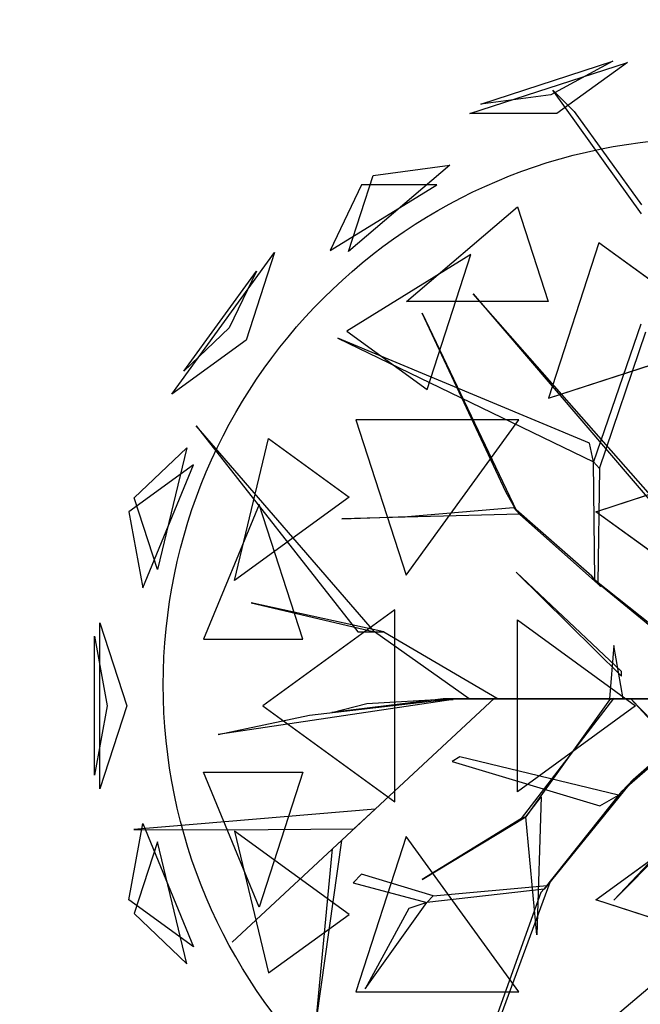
# Model space of a CAD drawing. Extents: x 22936 to 50368, y -4877 to 31080.
# Tile 511 of 601: x 49321 to 49534, y 3772 to 4110. Entities that reach past the tile are written whole.
import ezdxf

# ---------------------------------------------------------------- set-up
doc = ezdxf.new("R2010")
doc.units = 0
doc.layers.get('0').update_dxf_attribs({"linetype": 'CONTINUOUS'})
for name, color, linetype in [('00_TRACE_ARBRE', 3, 'CONTINUOUS'), ('00_TRACE_RDC', 241, 'CONTINUOUS'), ('08_AMENAGEMENTS_EXTERIEURS', 253, 'CONTINUOUS'), ('09_VEGETATION', 134, 'CONTINUOUS')]:
    doc.layers.add(name, color=color, linetype=linetype)

# ---------------------------------------------------------------- blocks, each defined once
blk = doc.blocks.new('TREE_GEOMETRIC_ROUND')
at = {"color": 7}
for p, q in [((-673.9, 1568, 4186.4), (-241.2, 1708.6, 4186.4)), ((-643.6, 1593.8, 3733.7), (-280.9, 1711.6, 3733.7)), ((-280.9, 1711.6, 3733.7), (-451.4, 1619.5, 3459.9)), ((-241.2, 1708.6, 4186.4), (-434.7, 1568, 4561.2)), ((-445.6, 1631.9, 3284.6), (-387.1, 1573.3, 3300.2)), ((-202.9, 1293, 3242.7), (-445.6, 1631.9, 3284.6)), ((-451.4, 1619.5, 3459.9), (-643.6, 1593.8, 3733.7)), ((-434.7, 1568, 4561.2), (-673.9, 1568, 4186.4)), ((-387.1, 1573.3, 3300.2), (-202.9, 1318.1, 3300.2)), ((-728.6, 1426.5, 3265.8), (-1007, 1189.4, 3199.5)), ((-939.1, 1398.3, 3565.9), (-728.6, 1426.5, 3265.8)), ((-1007, 1189.4, 3199.5), (-939.1, 1398.3, 3565.9)), ((-1057.1, 1192.3, 4599.3), (-763.9, 1372.5, 4661.7)), ((-970.7, 1372.5, 4337.8), (-1057.1, 1192.3, 4599.3)), ((-763.9, 1372.5, 4661.7), (-970.7, 1372.5, 4337.8)), ((-847.9, 1052.3, 2829.7), (-543.2, 1311.8, 2902.3)), ((-543.2, 1311.8, 2902.3), (-458.8, 1052.3, 2577.8)), ((-319.5, 1213.2, 5178.3), (-458, 787, 5468.4)), ((43.2, 949.8, 5468.4), (-319.5, 1213.2, 5178.3)), ((-1491.6, 798.4, 3736.8), (-1209.6, 1186.5, 3736.8)), ((-1209.6, 1186.5, 3736.8), (-1287.6, 946.6, 3316.1)), ((-670.7, 1181.1, 5031.1), (-1011.6, 971.5, 4958.5)), ((-790.9, 811.1, 5283), (-670.7, 1181.1, 5031.1)), ((-1458.9, 861, 4189.8), (-1259, 1136.1, 4189.8)), ((-1259, 1136.1, 4189.8), (-1333.8, 980.2, 4415.9)), ((-664.3, 1074, 5052.5), (-43.9, 347.3, 3886.1)), ((-664.3, 1074, 5042), (-664.3, 1074, 5052.5)), ((-43.9, 368.2, 3797.1), (-664.3, 1074, 5042)), ((-458.8, 1052.3, 2577.8), (-847.9, 1052.3, 2829.7)), ((-804.6, 1020.4, 3023), (-546, 478.3, 3253.2)), ((-575, 530.8, 3253.2), (-804.6, 1020.4, 3023)), ((-1333.8, 980.2, 4415.9), (-1458.9, 861, 4189.8)), ((-204.6, 990.2, 4205.1), (-334, 613, 3577.5)), ((-1287.6, 946.6, 3316.1), (-1491.6, 798.4, 3736.8)), ((-345.2, 664.2, 3650.7), (-1035.9, 952.1, 3577.5)), ((-1035.9, 952.1, 3577.5), (-334, 613, 3577.5)), ((-1011.6, 971.5, 4958.5), (-790.9, 811.1, 5283)), ((-458, 787, 5468.4), (43.2, 949.8, 5468.4)), ((-317.6, 594, 3608.8), (-191.1, 969.2, 4205.1)), ((-1424.8, 711.3, 4367.3), (-981.2, 146.5, 4126.7)), ((-935.2, 146.5, 4074.4), (-1424.8, 711.3, 4367.3)), ((-538.8, 728.2, 2392.4), (-987, 728.2, 2682.5)), ((-987, 728.2, 2682.5), (-848.5, 302, 2392.4)), ((-848.5, 302, 2392.4), (-538.8, 728.2, 2392.4)), ((-1319.9, 287.5, 5031.1), (-1225.9, 676.5, 4958.5)), ((-1225.9, 676.5, 4958.5), (-1005.2, 516.2, 5283)), ((-1594.7, 513.6, 4337.8), (-1450, 651.5, 4599.3)), ((-1450, 651.5, 4599.3), (-1530.8, 317, 4661.7)), ((-334, 613, 3577.5), (-345.2, 664.2, 3650.7)), ((-327.8, 475.9, 5644.3), (120.7, 621.6, 5644.3)), ((-1431.8, 604.8, 3199.5), (-1609.5, 475.7, 3565.9)), ((-1571.2, 266.8, 3265.8), (-1431.8, 604.8, 3199.5)), ((-330.3, 289.4, 3300.2), (-334, 613, 3577.5)), ((-334, 613, 3577.5), (-317.6, 594, 3608.8)), ((-317.6, 594, 3608.8), (-322, 279.9, 3326.4)), ((-1530.8, 317, 4661.7), (-1594.7, 513.6, 4337.8)), ((-1005.2, 516.2, 5283), (-1319.9, 287.5, 5031.1)), ((-546, 478.3, 3253.2), (-575, 530.8, 3253.2)), ((-1252.3, 495.8, 2829.7), (-1404.9, 125.8, 2902.3)), ((-1132, 125.8, 2577.8), (-1252.3, 495.8, 2829.7)), ((-844.8, 462.9, 3300.2), (-554.3, 487.8, 3300.2)), ((-554.3, 487.8, 3300.2), (-537.8, 468.9, 3242.7)), ((-338.5, 298.9, 3315.9), (-554.3, 487.8, 3300.2)), ((-1609.5, 475.7, 3565.9), (-1571.2, 266.8, 3265.8)), ((-537.8, 468.9, 3242.7), (-1025.3, 456, 3284.6)), ((-1025.3, 456, 3284.6), (-844.8, 462.9, 3300.2)), ((-537.8, 468.9, 3242.7), (-313.8, 270.5, 3242.7)), ((-3.3, 240.2, 5736.5), (-327.8, 475.9, 5644.3)), ((-546.1, 309.6, 5523.2), (-257.3, 25.1, 4895.5)), ((-257.3, 37.7, 5010.6), (-546.1, 309.6, 5523.2)), ((-313.8, 270.5, 3242.7), (-338.5, 298.9, 3315.9)), ((-322, 279.9, 3326.4), (-330.3, 289.4, 3300.2)), ((-330.3, 289.4, 3300.2), (15, 12.8, 2772)), ((45.1, -22, 2829.5), (-322, 279.9, 3326.4)), ((-910.1, 146.5, 4105.7), (-1274.1, 226, 4806.6)), ((-1274.1, 226, 4806.6), (-935.2, 146.5, 4074.4)), ((-879.4, 207, 5468.4), (-1242, -56.5, 5178.3)), ((-879.4, -319.9, 5468.4), (-879.4, 207, 5468.4)), ((-1688.9, -284, 4186.4), (-1688.9, 171, 4186.4)), ((-1688.9, 171, 4186.4), (-1615, -56.5, 4561.2)), ((-543.3, -292.3, 5644.3), (-543.3, 179.3, 5644.3)), ((-543.3, 179.3, 5644.3), (-218.8, -56.5, 5736.5)), ((-981.2, 146.5, 4126.7), (-935.2, 146.5, 4074.4)), ((-935.2, 146.5, 4074.4), (-910.1, 146.5, 4105.7)), ((-675.8, -37.7, 3415.3), (-935.2, 146.5, 4074.4)), ((-910.1, 146.5, 4105.7), (-596.3, -37.7, 3415.3)), ((-1704, 134.2, 3733.7), (-1669.1, -56.5, 3459.9)), ((-1704, -247.1, 3733.7), (-1704, 134.2, 3733.7)), ((-1404.9, 125.8, 2902.3), (-1132, 125.8, 2577.8)), ((-278.3, 108.8, 5612.1), (-290.8, -37.7, 4456.2)), ((-253.2, -37.7, 4456.2), (-278.3, 108.8, 5612.1)), ((-257.3, 25.1, 4895.5), (-257.3, 37.7, 5010.6)), ((-719.1, -39, 4325.4), (-1364, -135.5, 4586.9)), ((-605.7, -35.6, 3415.3), (-1326.3, -704.7, 3593.2)), ((-1326.3, -704.7, 3593.2), (-605.7, -35.6, 3357.8)), ((-1113.8, -82.4, 4555.6), (-765, -42.5, 4398.6)), ((-746.9, -37.7, 4335.9), (-1052.4, -75.3, 5099.5)), ((-1052.4, -75.3, 5099.5), (-956.1, -50.2, 4937.4)), ((-956.1, -50.2, 4937.4), (-734.4, -37.7, 4383)), ((-765, -42.5, 4398.6), (-719.1, -39, 4325.4)), ((-746.9, -37.7, 4335.9), (-232.2, -37.7, 3839)), ((-734.4, -37.7, 4383), (-746.9, -37.7, 4335.9)), ((-207.1, -37.7, 3886.1), (-734.4, -37.7, 4383)), ((-604.6, -37.7, 3415.3), (-675.8, -37.7, 3415.3)), ((-605.7, -35.6, 3357.8), (-605.7, -35.6, 3415.3)), ((-604.6, -37.7, 3357.8), (-604.6, -37.7, 3415.3)), ((-81.6, -37.7, 2934.1), (-604.6, -37.7, 3357.8)), ((-604.6, -37.7, 3415.3), (-81.6, -37.7, 3007.3)), ((-596.3, -37.7, 3415.3), (-604.6, -37.7, 3415.3)), ((-531.7, -365.8, 4848.5), (-278.5, -36.2, 4456.2)), ((-290.3, -40.6, 4571.3), (-519.9, -361.5, 4906)), ((-290.8, -37.7, 4456.2), (-253.2, -37.7, 4456.2)), ((-244.8, -37.7, 3959.3), (-290.8, -37.7, 4456.2)), ((-278.5, -36.2, 4456.2), (-290.3, -40.6, 4571.3)), ((-253.2, -37.7, 4456.2), (-207.1, -37.7, 3886.1)), ((-207.1, -37.7, 3886.1), (-244.8, -37.7, 3959.3)), ((-140.2, -37.7, 3064.9), (-232.2, -37.7, 3839)), ((-232.2, -37.7, 3839), (-207.1, -37.7, 3886.1)), ((-232.2, -37.7, 4440.5), (378.7, -669.5, 5654)), ((236.4, -544, 5491.8), (-232.2, -37.7, 4513.7)), ((-232.2, -37.7, 4513.7), (-232.2, -37.7, 4440.5)), ((-225.6, -258.5, 2358.4), (31.1, -33, 1966.5)), ((-207.1, -37.7, 3886.1), (-81.6, -37.7, 3007.3)), ((-1669.1, -56.5, 3459.9), (-1704, -247.1, 3733.7)), ((-1615, -56.5, 4561.2), (-1688.9, -284, 4186.4)), ((-1242, -56.5, 5178.3), (-879.4, -319.9, 5468.4)), ((-218.8, -56.5, 5736.5), (-543.3, -292.3, 5644.3)), ((-3.2, -69.7, 1966.5), (-257, -292.1, 2300.8)), ((-1364, -135.5, 4586.9), (-1113.8, -82.4, 4555.6)), ((-700.7, -197, 3117.4), (-722.5, -209.4, 3117.4)), ((-722.5, -209.4, 3117.4), (-317.1, -330.7, 2494.4)), ((-266.1, -301.8, 2421.1), (-700.7, -197, 3117.4)), ((-1404.9, -238.8, 2902.3), (-1132, -238.8, 2577.8)), ((-1252.3, -608.8, 2829.7), (-1404.9, -238.8, 2902.3)), ((-1132, -238.8, 2577.8), (-1252.3, -608.8, 2829.7)), ((-225.6, -258.5, 2358.4), (-461.5, -550, 2855.3)), ((-257, -292.1, 2300.8), (-225.6, -258.5, 2358.4)), ((-470.1, -559.2, 2829.1), (-257, -292.1, 2300.8)), ((-519.9, -361.5, 4895.5), (-477.9, -305.9, 4848.5)), ((-477.9, -305.9, 4848.5), (-489.9, -684.9, 5361.1)), ((-317.1, -330.7, 2494.4), (-266.1, -301.8, 2421.1)), ((-6.3, -301.3, 5010.6), (-278.3, -590, 5523.2)), ((-278.3, -590, 5523.2), (6.3, -301.3, 4895.5)), ((-933.8, -340.2, 3462.4), (-1596.1, -395.6, 3357.8)), ((-992.1, -394.3, 3488.5), (-933.8, -340.2, 3462.4)), ((-804.4, -533.2, 5246), (-519.9, -361.5, 4906)), ((-531.7, -365.8, 4848.5), (-804.4, -533.2, 5246)), ((-519.9, -361.5, 4906), (-531.7, -365.8, 4848.5)), ((-489.9, -684.9, 5361.1), (-519.9, -361.5, 4895.5)), ((-327.8, -588.9, 5644.3), (-3.3, -353.1, 5736.5)), ((-1609.5, -588.7, 3565.9), (-1571.2, -379.7, 3265.8)), ((-1596.1, -395.6, 3357.8), (-1345.6, -396.4, 3431)), ((-1571.2, -379.7, 3265.8), (-1431.8, -717.8, 3199.5)), ((-1345.6, -396.4, 3431), (-992.1, -394.3, 3488.5)), ((-1005.2, -629.1, 5283), (-1319.9, -400.4, 5031.1)), ((-1319.9, -400.4, 5031.1), (-1225.9, -789.5, 4958.5)), ((-1530.8, -429.9, 4661.7), (-1594.7, -626.6, 4337.8)), ((-1450, -764.5, 4599.3), (-1530.8, -429.9, 4661.7)), ((-1025.8, -425.7, 3546.1), (-1094.1, -911.7, 4205.1)), ((-1050.3, -449.3, 3561.8), (-1025.8, -425.7, 3546.1)), ((-848.5, -415, 2392.4), (-987, -841.2, 2682.5)), ((-538.8, -841.2, 2392.4), (-848.5, -415, 2392.4)), ((-1094.1, -911.7, 4205.1), (-1050.3, -449.3, 3561.8)), ((-970.7, -518.1, 3734), (-993.6, -542.5, 3734)), ((-774.4, -578.1, 3137.7), (-970.7, -518.1, 3734)), ((-993.6, -542.5, 3734), (-791.6, -596.4, 3106.3)), ((-470.1, -559.2, 2829.1), (-791.6, -596.4, 3106.3)), ((-774.4, -578.1, 3137.7), (-461.5, -550, 2855.3)), ((-603.6, -946.7, 2786.3), (-453, -540.8, 2771.6)), ((-453, -540.8, 2771.6), (-478.7, -568.3, 2844.8)), ((-461.5, -550, 2855.3), (-470.1, -559.2, 2829.1)), ((-1431.8, -717.8, 3199.5), (-1609.5, -588.7, 3565.9)), ((-791.6, -596.4, 3106.3), (-774.4, -578.1, 3137.7)), ((-478.7, -568.3, 2844.8), (-620.7, -965, 2843.8)), ((120.7, -734.6, 5644.3), (-327.8, -588.9, 5644.3)), ((-961.2, -832.7, 3238.8), (-791.6, -596.4, 3106.3)), ((-841.4, -612.9, 3179.5), (-961.2, -832.7, 3238.8)), ((-791.6, -596.4, 3106.3), (-841.4, -612.9, 3179.5)), ((-1594.7, -626.6, 4337.8), (-1450, -764.5, 4599.3)), ((-1225.9, -789.5, 4958.5), (-1005.2, -629.1, 5283)), ((-373.5, -991.1, 4105.7), (4, -672.1, 3415.3)), ((-987, -841.2, 2682.5), (-538.8, -841.2, 2392.4))]:
    blk.add_line(p, q, dxfattribs=at)
mesh = blk.add_polyface(dxfattribs=at)
corners = [(-434.7, 1568, 4561.2), (-673.9, 1568, 4186.4), (-241.2, 1708.6, 4186.4)]
mesh.append_faces([[corners[k] for k in face] for face in [(0, 1, 2)]], dxfattribs={"color": 7})
mesh = blk.add_polyface(dxfattribs=at)
corners = [(-280.9, 1711.6, 3733.7), (-451.4, 1619.5, 3459.9), (-643.6, 1593.8, 3733.7)]
mesh.append_faces([[corners[k] for k in face] for face in [(0, 1, 2)]], dxfattribs={"color": 7})
mesh = blk.add_polyface(dxfattribs=at)
corners = [(-939.1, 1398.3, 3565.9), (-728.6, 1426.5, 3265.8), (-1007, 1189.4, 3199.5)]
mesh.append_faces([[corners[k] for k in face] for face in [(0, 1, 2)]], dxfattribs={"color": 7})
mesh = blk.add_polyface(dxfattribs=at)
corners = [(-763.9, 1372.5, 4661.7), (-970.7, 1372.5, 4337.8), (-1057.1, 1192.3, 4599.3)]
mesh.append_faces([[corners[k] for k in face] for face in [(0, 1, 2)]], dxfattribs={"color": 7})
mesh = blk.add_polyface(dxfattribs=at)
corners = [(-543.2, 1311.8, 2902.3), (-458.8, 1052.3, 2577.8), (-847.9, 1052.3, 2829.7)]
mesh.append_faces([[corners[k] for k in face] for face in [(0, 1, 2)]], dxfattribs={"color": 7})
mesh = blk.add_polyface(dxfattribs=at)
corners = [(43.2, 949.8, 5468.4), (-319.5, 1213.2, 5178.3), (-458, 787, 5468.4)]
mesh.append_faces([[corners[k] for k in face] for face in [(0, 1, 2)]], dxfattribs={"color": 7})
mesh = blk.add_polyface(dxfattribs=at)
corners = [(-1209.6, 1186.5, 3736.8), (-1287.6, 946.6, 3316.1), (-1491.6, 798.4, 3736.8)]
mesh.append_faces([[corners[k] for k in face] for face in [(0, 1, 2)]], dxfattribs={"color": 7})
mesh = blk.add_polyface(dxfattribs=at)
corners = [(-670.7, 1181.1, 5031.1), (-1011.6, 971.5, 4958.5), (-790.9, 811.1, 5283)]
mesh.append_faces([[corners[k] for k in face] for face in [(0, 1, 2)]], dxfattribs={"color": 7})
mesh = blk.add_polyface(dxfattribs=at)
corners = [(-1259, 1136.1, 4189.8), (-1333.8, 980.2, 4415.9), (-1458.9, 861, 4189.8)]
mesh.append_faces([[corners[k] for k in face] for face in [(0, 1, 2)]], dxfattribs={"color": 7})
mesh = blk.add_polyface(dxfattribs=at)
corners = [(-804.6, 1020.4, 3023), (-546, 478.3, 3253.2), (-575, 530.8, 3253.2)]
mesh.append_faces([[corners[k] for k in face] for face in [(0, 1, 2)]], dxfattribs={"color": 7})
mesh = blk.add_polyface(dxfattribs=at)
corners = [(-345.2, 664.2, 3650.7), (-1035.9, 952.1, 3577.5), (-334, 613, 3577.5)]
mesh.append_faces([[corners[k] for k in face] for face in [(0, 1, 2)]], dxfattribs={"color": 7})
mesh = blk.add_polyface(dxfattribs=at)
corners = [(-1424.8, 711.3, 4367.3), (-981.2, 146.5, 4126.7), (-935.2, 146.5, 4074.4)]
mesh.append_faces([[corners[k] for k in face] for face in [(0, 1, 2)]], dxfattribs={"color": 7})
mesh = blk.add_polyface(dxfattribs=at)
corners = [(-538.8, 728.2, 2392.4), (-987, 728.2, 2682.5), (-848.5, 302, 2392.4)]
mesh.append_faces([[corners[k] for k in face] for face in [(0, 1, 2)]], dxfattribs={"color": 7})
mesh = blk.add_polyface(dxfattribs=at)
corners = [(-1225.9, 676.5, 4958.5), (-1005.2, 516.2, 5283), (-1319.9, 287.5, 5031.1)]
mesh.append_faces([[corners[k] for k in face] for face in [(0, 1, 2)]], dxfattribs={"color": 7})
mesh = blk.add_polyface(dxfattribs=at)
corners = [(-1450, 651.5, 4599.3), (-1530.8, 317, 4661.7), (-1594.7, 513.6, 4337.8)]
mesh.append_faces([[corners[k] for k in face] for face in [(0, 1, 2)]], dxfattribs={"color": 7})
mesh = blk.add_polyface(dxfattribs=at)
corners = [(120.7, 621.6, 5644.3), (-3.3, 240.2, 5736.5), (-327.8, 475.9, 5644.3)]
mesh.append_faces([[corners[k] for k in face] for face in [(0, 1, 2)]], dxfattribs={"color": 7})
mesh = blk.add_polyface(dxfattribs=at)
corners = [(-1431.8, 604.8, 3199.5), (-1609.5, 475.7, 3565.9), (-1571.2, 266.8, 3265.8)]
mesh.append_faces([[corners[k] for k in face] for face in [(0, 1, 2)]], dxfattribs={"color": 7})
mesh = blk.add_polyface(dxfattribs=at)
corners = [(-1252.3, 495.8, 2829.7), (-1404.9, 125.8, 2902.3), (-1132, 125.8, 2577.8)]
mesh.append_faces([[corners[k] for k in face] for face in [(0, 1, 2)]], dxfattribs={"color": 7})
mesh = blk.add_polyface(dxfattribs=at)
corners = [(-546.1, 309.6, 5523.2), (-257.3, 25.1, 4895.5), (-257.3, 37.7, 5010.6)]
mesh.append_faces([[corners[k] for k in face] for face in [(0, 1, 2)]], dxfattribs={"color": 7})
mesh = blk.add_polyface(dxfattribs=at)
corners = [(-1274.1, 226, 4806.6), (-935.2, 146.5, 4074.4), (-910.1, 146.5, 4105.7)]
mesh.append_faces([[corners[k] for k in face] for face in [(0, 1, 2)]], dxfattribs={"color": 7})
mesh = blk.add_polyface(dxfattribs=at)
corners = [(-879.4, 207, 5468.4), (-1242, -56.5, 5178.3), (-879.4, -319.9, 5468.4)]
mesh.append_faces([[corners[k] for k in face] for face in [(0, 1, 2)]], dxfattribs={"color": 7})
mesh = blk.add_polyface(dxfattribs=at)
corners = [(-1688.9, 171, 4186.4), (-1615, -56.5, 4561.2), (-1688.9, -284, 4186.4)]
mesh.append_faces([[corners[k] for k in face] for face in [(0, 1, 2)]], dxfattribs={"color": 7})
mesh = blk.add_polyface(dxfattribs=at)
corners = [(-218.8, -56.5, 5736.5), (-543.3, -292.3, 5644.3), (-543.3, 179.3, 5644.3)]
mesh.append_faces([[corners[k] for k in face] for face in [(0, 1, 2)]], dxfattribs={"color": 7})
mesh = blk.add_polyface(dxfattribs=at)
corners = [(-1704, 134.2, 3733.7), (-1669.1, -56.5, 3459.9), (-1704, -247.1, 3733.7)]
mesh.append_faces([[corners[k] for k in face] for face in [(0, 1, 2)]], dxfattribs={"color": 7})
mesh = blk.add_polyface(dxfattribs=at)
corners = [(-278.3, 108.8, 5612.1), (-290.8, -37.7, 4456.2), (-253.2, -37.7, 4456.2)]
mesh.append_faces([[corners[k] for k in face] for face in [(0, 1, 2)]], dxfattribs={"color": 7})
mesh = blk.add_polyface(dxfattribs=at)
corners = [(-1326.3, -704.7, 3593.2), (-605.7, -35.6, 3357.8), (-605.7, -35.6, 3415.3)]
mesh.append_faces([[corners[k] for k in face] for face in [(0, 1, 2)]], dxfattribs={"color": 7})
mesh = blk.add_polyface(dxfattribs=at)
corners = [(-207.1, -37.7, 3886.1), (-746.9, -37.7, 4335.9), (-232.2, -37.7, 3839), (-734.4, -37.7, 4383)]
mesh.append_faces([[corners[k] for k in face] for face in [(0, 1, 2), (1, 0, 3)]], dxfattribs={"vtx0": -1, "color": 7})
mesh = blk.add_polyface(dxfattribs=at)
corners = [(-604.6, -37.7, 3357.8), (-81.6, -37.7, 3007.3), (-81.6, -37.7, 2934.1), (-604.6, -37.7, 3415.3)]
mesh.append_faces([[corners[k] for k in face] for face in [(0, 1, 2), (1, 0, 3)]], dxfattribs={"vtx0": -1, "color": 7})
mesh = blk.add_polyface(dxfattribs=at)
corners = [(-244.8, -37.7, 3959.3), (-253.2, -37.7, 4456.2), (-207.1, -37.7, 3886.1), (-290.8, -37.7, 4456.2)]
mesh.append_faces([[corners[k] for k in face] for face in [(0, 1, 2), (1, 0, 3)]], dxfattribs={"vtx0": -1, "color": 7})
mesh = blk.add_polyface(dxfattribs=at)
corners = [(-140.2, -37.7, 3064.9), (-207.1, -37.7, 3886.1), (-81.6, -37.7, 3007.3), (-232.2, -37.7, 3839)]
mesh.append_faces([[corners[k] for k in face] for face in [(0, 1, 2), (1, 0, 3)]], dxfattribs={"vtx0": -1, "color": 7})
mesh = blk.add_polyface(dxfattribs=at)
corners = [(-1132, -238.8, 2577.8), (-1252.3, -608.8, 2829.7), (-1404.9, -238.8, 2902.3)]
mesh.append_faces([[corners[k] for k in face] for face in [(0, 1, 2)]], dxfattribs={"color": 7})
mesh = blk.add_polyface(dxfattribs=at)
corners = [(-489.9, -684.9, 5361.1), (-519.9, -361.5, 4895.5), (-477.9, -305.9, 4848.5)]
mesh.append_faces([[corners[k] for k in face] for face in [(0, 1, 2)]], dxfattribs={"color": 7})
mesh = blk.add_polyface(dxfattribs=at)
corners = [(-6.3, -301.3, 5010.6), (-278.3, -590, 5523.2), (6.3, -301.3, 4895.5)]
mesh.append_faces([[corners[k] for k in face] for face in [(0, 1, 2)]], dxfattribs={"color": 7})
mesh = blk.add_polyface(dxfattribs=at)
corners = [(-804.4, -533.2, 5246), (-519.9, -361.5, 4906), (-531.7, -365.8, 4848.5)]
mesh.append_faces([[corners[k] for k in face] for face in [(0, 1, 2)]], dxfattribs={"color": 7})
mesh = blk.add_polyface(dxfattribs=at)
corners = [(120.7, -734.6, 5644.3), (-327.8, -588.9, 5644.3), (-3.3, -353.1, 5736.5)]
mesh.append_faces([[corners[k] for k in face] for face in [(0, 1, 2)]], dxfattribs={"color": 7})
mesh = blk.add_polyface(dxfattribs=at)
corners = [(-1571.2, -379.7, 3265.8), (-1431.8, -717.8, 3199.5), (-1609.5, -588.7, 3565.9)]
mesh.append_faces([[corners[k] for k in face] for face in [(0, 1, 2)]], dxfattribs={"color": 7})
mesh = blk.add_polyface(dxfattribs=at)
corners = [(-1319.9, -400.4, 5031.1), (-1225.9, -789.5, 4958.5), (-1005.2, -629.1, 5283)]
mesh.append_faces([[corners[k] for k in face] for face in [(0, 1, 2)]], dxfattribs={"color": 7})
mesh = blk.add_polyface(dxfattribs=at)
corners = [(-1530.8, -429.9, 4661.7), (-1594.7, -626.6, 4337.8), (-1450, -764.5, 4599.3)]
mesh.append_faces([[corners[k] for k in face] for face in [(0, 1, 2)]], dxfattribs={"color": 7})
mesh = blk.add_polyface(dxfattribs=at)
corners = [(-1094.1, -911.7, 4205.1), (-1050.3, -449.3, 3561.8), (-1025.8, -425.7, 3546.1)]
mesh.append_faces([[corners[k] for k in face] for face in [(0, 1, 2)]], dxfattribs={"color": 7})
mesh = blk.add_polyface(dxfattribs=at)
corners = [(-538.8, -841.2, 2392.4), (-848.5, -415, 2392.4), (-987, -841.2, 2682.5)]
mesh.append_faces([[corners[k] for k in face] for face in [(0, 1, 2)]], dxfattribs={"color": 7})
mesh = blk.add_polyface(dxfattribs=at)
corners = [(-791.6, -596.4, 3106.3), (-841.4, -612.9, 3179.5), (-961.2, -832.7, 3238.8)]
mesh.append_faces([[corners[k] for k in face] for face in [(0, 1, 2)]], dxfattribs={"color": 7})
blk = doc.blocks.new('ARBRE_SIMPLE')
blk.add_circle((0, 0), 250)
blk = doc.blocks.new('GROUPER_1')
at = {"layer": '00_TRACE_ARBRE', "xscale": 0.75, "yscale": 0.75, "zscale": 0.75, "rotation": 10.53798942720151}
blk.add_blockref('ARBRE_SIMPLE', (7943.59, 4492.73), dxfattribs=at)
blk = doc.blocks.new('GROUPER_2')
at = {"layer": '00_TRACE_RDC'}
blk.add_blockref('GROUPER_1', (12098.99, 4265.72), dxfattribs=at)
blk = doc.blocks.new('GROUPER_17')
at = {"layer": '08_AMENAGEMENTS_EXTERIEURS'}
mesh = blk.add_polyface(dxfattribs=at)
corners = [(16.45, 1860.4), (0, 1328), (0, 1844.55), (1795, 1328), (33.02, 1876.27), (49.71, 1892.12), (66.55, 1907.89), (83.55, 1923.55), (100.74, 1939.04), (118.11, 1954.33), (135.7, 1969.37), (153.53, 1984.11), (171.6, 1998.5), (189.93, 2012.5), (208.55, 2026.07), (227.46, 2039.16), (246.69, 2051.72), (266.25, 2063.72), (286.11, 2075.18), (306.26, 2086.08), (326.69, 2096.46), (347.37, 2106.3), (368.28, 2115.64), (389.4, 2124.46), (410.72, 2132.79), (432.21, 2140.64), (453.87, 2148), (475.66, 2154.9), (497.57, 2161.34), (519.59, 2167.33), (541.68, 2172.89), (563.84, 2178.01), (586.04, 2182.71), (608.27, 2187), (630.51, 2190.89), (652.73, 2194.39), (674.92, 2197.5), (697.06, 2200.25), (719.14, 2202.62), (741.15, 2204.62), (763.1, 2206.23), (785, 2207.43), (806.84, 2208.22), (828.63, 2208.57), (850.38, 2208.48), (872.08, 2207.93), (893.75, 2206.9), (915.39, 2205.39), (936.99, 2203.38), (958.57, 2200.86), (980.13, 2197.81), (1001.67, 2194.22), (1023.19, 2190.07), (1044.71, 2185.36), (1066.22, 2180.06), (1087.73, 2174.17), (1109.23, 2167.67), (1130.75, 2160.55), (1152.27, 2152.79), (1173.81, 2144.38), (1195.36, 2135.31), (1216.93, 2125.59), (1238.5, 2115.38), (1260.06, 2104.88), (1281.58, 2094.27), (1303.04, 2083.75), (1324.43, 2073.52), (1345.72, 2063.77), (1366.89, 2054.69), (1387.93, 2046.48), (1408.82, 2039.32), (1429.54, 2033.42), (1450.06, 2028.98), (1470.36, 2026.17), (1490.44, 2025.2), (1510.26, 2026.26), (1529.82, 2029.54), (1549.07, 2035.18), (1567.96, 2043.07), (1586.43, 2053.03), (1604.39, 2064.91), (1621.79, 2078.53), (1638.55, 2093.74), (1654.6, 2110.37), (1669.89, 2128.24), (1684.32, 2147.2), (1697.85, 2167.08), (1710.39, 2187.71), (1721.89, 2208.92), (1732.26, 2230.56), (1741.45, 2252.45), (1749.38, 2274.43), (1756.03, 2296.38), (1761.5, 2318.27), (1765.9, 2340.13), (1769.36, 2361.94), (1771.99, 2383.72), (1773.91, 2405.46), (1775.24, 2427.19), (1776.09, 2448.89), (1776.59, 2470.58), (1776.85, 2492.26), (1777, 2513.93), (2395.68, 2513.93), (1845, 75), (1845, 0), (1332.44, 6187.9), (953.84, 4324.79), (744.56, 6114.92), (1503.53, 4690.87), (1872.82, 4324.79), (2843.74, 4811.2), (2680.87, 4187.05), (193.79, -1456.02), (188.09, -1836.1), (174.84, -1645.82), (233.16, -2021.44), (244.41, -1272.11), (308.78, -2196.56), (325.25, -1099.34), (412.78, -2356.46), (434, -942.64), (3662.14, -2801.42), (567.57, -806.46), (722.14, -694.7), (893.31, -610.54), (1076.21, -556.38), (1155.38, -537.12), (1232.99, -512.33), (1308.66, -482.14), (1382.02, -446.69), (1452.7, -406.15), (1520.35, -360.74), (1584.63, -310.68), (1645.22, -256.21), (1701.82, -197.6), (1754.16, -135.16), (1801.96, -69.18), (1795, 75)]
mesh.append_faces([[corners[k] for k in face] for face in [(0, 1, 2), (106, 107, 108), (113, 114, 115)]], dxfattribs={"vtx0": -1})
mesh.append_faces([[corners[k] for k in face] for face in [(1, 0, 3), (104, 103, 105), (107, 109, 110), (110, 111, 112), (114, 113, 116), (116, 117, 118), (118, 119, 120), (120, 121, 122), (122, 112, 111)]], dxfattribs={"vtx0": -1, "vtx1": -1})
mesh.append_faces([[corners[k] for k in face] for face in [(3, 103, 104), (122, 105, 103)]], dxfattribs={"vtx0": -1, "vtx1": -1, "vtx2": -1})
mesh.append_faces([[corners[k] for k in face] for face in [(3, 0, 4), (3, 4, 5), (3, 5, 6), (3, 6, 7), (3, 7, 8), (3, 8, 9), (3, 9, 10), (3, 10, 11), (3, 11, 12), (3, 12, 13), (3, 13, 14), (3, 14, 15), (3, 15, 16), (3, 16, 17), (3, 17, 18), (3, 18, 19), (3, 19, 20), (3, 20, 21), (3, 21, 22), (3, 22, 23), (3, 23, 24), (3, 24, 25), (3, 25, 26), (3, 26, 27), (3, 27, 28), (3, 28, 29), (3, 29, 30), (3, 30, 31), (3, 31, 32), (3, 32, 33), (3, 33, 34), (3, 34, 35), (3, 35, 36), (3, 36, 37), (3, 37, 38), (3, 38, 39), (3, 39, 40), (3, 40, 41), (3, 41, 42), (3, 42, 43), (3, 43, 44), (3, 44, 45), (3, 45, 46), (3, 46, 47), (3, 47, 48), (3, 48, 49), (3, 49, 50), (3, 50, 51), (3, 51, 52), (3, 52, 53), (3, 53, 54), (3, 54, 55), (3, 55, 56), (3, 56, 57), (3, 57, 58), (3, 58, 59), (3, 59, 60), (3, 60, 61), (3, 61, 62), (3, 62, 63), (3, 63, 64), (3, 64, 65), (3, 65, 66), (3, 66, 67), (3, 67, 68), (3, 68, 69), (3, 69, 70), (3, 70, 71), (3, 71, 72), (3, 72, 73), (3, 73, 74), (3, 74, 75), (3, 75, 76), (3, 76, 77), (3, 77, 78), (3, 78, 79), (3, 79, 80), (3, 80, 81), (3, 81, 82), (3, 82, 83), (3, 83, 84), (3, 84, 85), (3, 85, 86), (3, 86, 87), (3, 87, 88), (3, 88, 89), (3, 89, 90), (3, 90, 91), (3, 91, 92), (3, 92, 93), (3, 93, 94), (3, 94, 95), (3, 95, 96), (3, 96, 97), (3, 97, 98), (3, 98, 99), (3, 99, 100), (3, 100, 101), (3, 101, 102), (3, 102, 103), (107, 106, 109), (110, 109, 111), (116, 113, 117), (118, 117, 119), (120, 119, 121), (122, 121, 123), (122, 123, 124), (122, 124, 125), (122, 125, 126), (122, 126, 127), (122, 127, 128), (122, 128, 129), (122, 129, 130), (122, 130, 131), (122, 131, 132), (122, 132, 133), (122, 133, 134), (122, 134, 135), (122, 135, 136), (122, 136, 137), (122, 137, 105), (122, 103, 112)]], dxfattribs={"vtx0": -1, "vtx2": -1})
mesh.append_faces([[corners[k] for k in face] for face in [(104, 138, 3)]], dxfattribs={"vtx2": -1})

msp = doc.modelspace()

# ---------------------------------------------------------------- block references
at = {"layer": '00_TRACE_RDC'}
msp.add_blockref('GROUPER_2', (29515.15, -4876.93), dxfattribs=at)
at = {"layer": '08_AMENAGEMENTS_EXTERIEURS', "color": 54}
msp.add_blockref('GROUPER_17', (46706.19, 1619.93), dxfattribs=at)
at = {"layer": '09_VEGETATION', "xscale": 0.125, "yscale": 0.125, "zscale": 0.125}
msp.add_blockref('TREE_GEOMETRIC_ROUND', (49559.61, 3881.4), dxfattribs=at)

doc.saveas('drawing.dxf')
